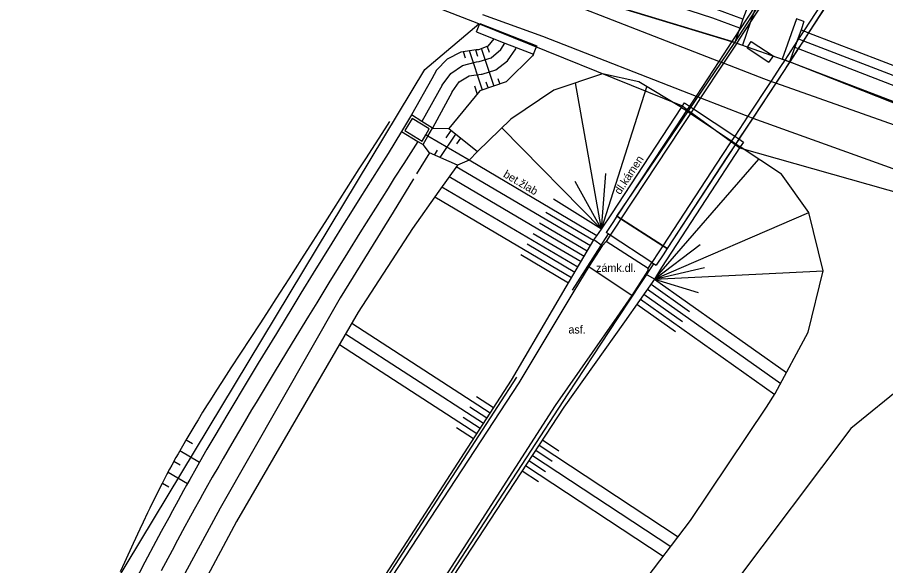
# Model space of a CAD drawing. Extents: x -540150 to -533593, y -1185082 to -1180066.
# Drawn here: x -536143.4 to -536072.9, y -1182176.7 to -1182132.3 of the extents above; entities that cross this region are included whole.
import ezdxf

# ---------------------------------------------------------------- set-up
doc = ezdxf.new("R2010")
doc.units = 0
for name, color, linetype in [('KN_HRAN_PARCEL', 7, 'Continuous'), ('KN_VKP_HRAN_', 7, 'Continuous'), ('Vrstva 10', 7, 'Continuous'), ('Vrstva 11', 7, 'Continuous'), ('Vrstva 14', 7, 'Continuous'), ('Vrstva 15', 7, 'Continuous'), ('Vrstva 40', 7, 'Continuous'), ('Vrstva 9', 7, 'Continuous')]:
    doc.layers.add(name, color=color, linetype=linetype)

msp = doc.modelspace()

# ---------------------------------------------------------------- linework, layer by layer
at = {"layer": 'KN_HRAN_PARCEL'}
for p, q in [((-536105.96, -1182132.801), (-536147.606, -1182116.574)), ((-536099.99, -1182129.811), (-536085.18, -1182134.301)), ((-536110.36, -1182136.491), (-536105.96, -1182132.801)), ((-536089.49, -1182139.461), (-536105.96, -1182132.801)), ((-536085.18, -1182134.301), (-536080.72, -1182135.881)), ((-536080.72, -1182135.881), (-536055.32, -1182145.601)), ((-536147.14, -1182197.441), (-536110.36, -1182136.491)), ((-536088.95, -1182139.851), (-536089.49, -1182139.461)), ((-536085.14, -1182142.601), (-536088.95, -1182139.851)), ((-536084.77, -1182142.871), (-536085.14, -1182142.601)), ((-536063.78, -1182148.841), (-536084.77, -1182142.871)), ((-536057.68, -1182150.961), (-536075.77, -1182165.611)), ((-536075.77, -1182165.611), (-536091.46, -1182186.491))]:
    msp.add_line(p, q, dxfattribs=at)
at = {"layer": 'KN_VKP_HRAN_'}
for p, q in [((-536085.18, -1182134.301), (-536080.81, -1182127.491)), ((-536076.38, -1182129.151), (-536080.72, -1182135.881)), ((-536088.95, -1182139.851), (-536085.18, -1182134.301)), ((-536080.72, -1182135.881), (-536085.14, -1182142.601)), ((-536094.76, -1182148.401), (-536088.95, -1182139.851)), ((-536085.14, -1182142.601), (-536090.68, -1182151.021)), ((-536090.68, -1182151.021), (-536094.76, -1182148.401))]:
    msp.add_line(p, q, dxfattribs=at)
at = {"layer": 'Vrstva 10'}
for p, q in [((-536084.185, -1182134.739), (-536083.85, -1182134.227)), ((-536083.85, -1182134.227), (-536082.07, -1182135.39)), ((-536084.185, -1182134.739), (-536082.405, -1182135.902)), ((-536082.07, -1182135.39), (-536082.405, -1182135.902)), ((-536089.502, -1182139.571), (-536089.267, -1182139.203)), ((-536111.438, -1182140.185), (-536112.241, -1182141.522)), ((-536095.177, -1182148.209), (-536089.502, -1182139.571)), ((-536088.778, -1182140.057), (-536089.588, -1182141.289)), ((-536089.502, -1182139.571), (-536089.104, -1182139.838)), ((-536088.536, -1182139.688), (-536088.778, -1182140.057)), ((-536111.372, -1182140.462), (-536111.967, -1182141.454)), ((-536109.997, -1182141.316), (-536111.372, -1182140.462)), ((-536111.967, -1182141.454), (-536110.561, -1182142.31)), ((-536085.445, -1182142.295), (-536086.225, -1182143.478)), ((-536085.19, -1182141.909), (-536085.445, -1182142.295)), ((-536084.845, -1182142.138), (-536085.101, -1182142.526)), ((-536084.733, -1182142.773), (-536090.322, -1182151.306)), ((-536085.101, -1182142.526), (-536085.879, -1182143.705)), ((-536084.476, -1182142.383), (-536084.733, -1182142.773)), ((-536096.009, -1182149.443), (-536095.177, -1182148.209)), ((-536094.753, -1182148.402), (-536094.422, -1182148.614)), ((-536094.422, -1182148.614), (-536091.015, -1182150.803)), ((-536095.081, -1182148.9), (-536095.626, -1182149.72)), ((-536094.754, -1182149.117), (-536095.301, -1182149.941)), ((-536095.301, -1182149.941), (-536095.626, -1182149.72)), ((-536095.301, -1182149.941), (-536095.621, -1182150.456)), ((-536091.918, -1182152.148), (-536095.301, -1182149.941)), ((-536095.944, -1182150.796), (-536096.617, -1182150.314)), ((-536095.621, -1182150.456), (-536095.944, -1182150.796)), ((-536092.225, -1182152.634), (-536095.621, -1182150.456)), ((-536095.944, -1182150.796), (-536097.045, -1182152.491)), ((-536091.341, -1182151.301), (-536091.918, -1182152.148)), ((-536090.322, -1182151.306), (-536091.137, -1182152.571)), ((-536091.015, -1182150.803), (-536090.667, -1182151.027)), ((-536092.225, -1182152.634), (-536091.918, -1182152.148)), ((-536091.918, -1182152.148), (-536091.569, -1182152.37)), ((-536090.999, -1182151.534), (-536091.569, -1182152.37)), ((-536097.045, -1182152.491), (-536098.251, -1182154.495)), ((-536097.045, -1182152.491), (-536093.509, -1182154.826)), ((-536092.414, -1182153.106), (-536092.224, -1182152.81)), ((-536092.224, -1182152.81), (-536092.225, -1182152.634)), ((-536091.137, -1182152.571), (-536091.697, -1182153.51)), ((-536093.509, -1182154.826), (-536092.414, -1182153.106)), ((-536091.697, -1182153.51), (-536092.414, -1182153.106)), ((-536098.251, -1182154.495), (-536102.726, -1182161.93)), ((-536094.746, -1182156.6), (-536093.509, -1182154.826)), ((-536099.729, -1182163.751), (-536094.746, -1182156.6)), ((-536102.726, -1182161.93), (-536113.754, -1182178.742)), ((-536110.426, -1182180.322), (-536099.729, -1182163.751))]:
    msp.add_line(p, q, dxfattribs=at)
for points in [[(-536076.955, -1182121.293), (-536080.177, -1182126.219), (-536080.475, -1182126.675), (-536080.587, -1182126.847), (-536080.977, -1182127.442), (-536083.457, -1182131.234), (-536084.846, -1182133.358), (-536085.144, -1182133.813)], [(-536076.626, -1182121.508), (-536079.801, -1182126.362), (-536080.099, -1182126.818), (-536080.212, -1182126.99), (-536080.601, -1182127.585), (-536083.901, -1182132.63), (-536084.816, -1182134.029)], [(-536073.325, -1182123.763), (-536075.97, -1182127.825), (-536076.267, -1182128.281), (-536076.378, -1182128.451), (-536076.766, -1182129.047), (-536079.582, -1182133.372), (-536080, -1182134.014), (-536080.147, -1182134.24), (-536081.12, -1182135.734), (-536081.466, -1182136.266)], [(-536072.978, -1182123.989), (-536075.574, -1182127.976), (-536075.871, -1182128.432), (-536075.982, -1182128.603), (-536076.37, -1182129.198), (-536079.186, -1182133.524), (-536079.605, -1182134.167), (-536080.023, -1182134.809), (-536080.734, -1182135.873), (-536081.12, -1182136.494)], [(-536085.144, -1182133.813), (-536085.415, -1182134.226), (-536086.483, -1182135.85), (-536088.331, -1182138.661), (-536088.863, -1182139.471)], [(-536084.816, -1182134.029), (-536085.028, -1182134.351), (-536086.109, -1182135.996), (-536087.957, -1182138.807), (-536088.536, -1182139.688)], [(-536081.466, -1182136.266), (-536082.256, -1182137.463), (-536084.125, -1182140.296), (-536085.19, -1182141.909)], [(-536081.12, -1182136.494), (-536081.854, -1182137.606), (-536083.724, -1182140.44), (-536084.845, -1182142.138)], [(-536088.863, -1182139.471), (-536089.104, -1182139.838), (-536089.916, -1182141.073)], [(-536089.267, -1182139.203), (-536088.863, -1182139.471), (-536088.536, -1182139.688), (-536085.19, -1182141.909), (-536084.845, -1182142.138), (-536084.476, -1182142.383)], [(-536109.728, -1182141.247), (-536110.583, -1182140.716), (-536111.438, -1182140.185)], [(-536089.104, -1182139.838), (-536088.778, -1182140.057), (-536085.445, -1182142.295), (-536085.101, -1182142.526), (-536084.733, -1182142.773)], [(-536112.241, -1182141.522), (-536113.324, -1182143.308), (-536114.093, -1182144.517), (-536114.604, -1182145.324), (-536115.623, -1182146.94), (-536116.385, -1182148.153), (-536116.891, -1182148.963), (-536117.901, -1182150.585), (-536119.409, -1182153.022), (-536120.411, -1182154.649), (-536121.078, -1182155.734), (-536122.408, -1182157.907), (-536123.881, -1182160.323), (-536124.614, -1182161.533), (-536125.344, -1182162.745), (-536125.708, -1182163.351), (-536126.432, -1182164.567), (-536126.792, -1182165.176), (-536127.33, -1182166.09), (-536128.041, -1182167.313), (-536128.395, -1182167.926), (-536128.921, -1182168.847), (-536129.444, -1182169.77), (-536129.704, -1182170.233), (-536129.934, -1182170.646), (-536130.392, -1182171.474), (-536130.847, -1182172.304), (-536131.149, -1182172.858), (-536131.748, -1182173.968), (-536132.195, -1182174.802), (-536133.082, -1182176.472), (-536133.962, -1182178.146)], [(-536112.241, -1182141.522), (-536110.915, -1182142.329), (-536110.489, -1182142.588)], [(-536110.561, -1182142.31), (-536110.277, -1182141.809), (-536109.997, -1182141.316)], [(-536110.489, -1182142.588), (-536110.104, -1182141.909), (-536109.728, -1182141.247)], [(-536089.916, -1182141.073), (-536094.753, -1182148.402), (-536095.081, -1182148.9)], [(-536089.588, -1182141.289), (-536094.422, -1182148.614), (-536094.754, -1182149.117)], [(-536110.915, -1182142.329), (-536112.06, -1182144.116), (-536112.828, -1182145.323), (-536113.338, -1182146.128), (-536114.355, -1182147.74), (-536115.115, -1182148.952), (-536115.62, -1182149.76), (-536116.627, -1182151.378), (-536118.132, -1182153.809), (-536119.132, -1182155.432), (-536119.797, -1182156.515), (-536121.124, -1182158.683), (-536122.592, -1182161.091), (-536123.323, -1182162.297), (-536124.05, -1182163.505), (-536124.413, -1182164.11), (-536125.134, -1182165.321), (-536125.493, -1182165.927), (-536126.029, -1182166.839), (-536126.738, -1182168.057), (-536127.09, -1182168.667), (-536127.615, -1182169.585), (-536128.136, -1182170.504), (-536128.394, -1182170.965), (-536128.624, -1182171.377), (-536129.08, -1182172.201), (-536129.533, -1182173.028), (-536129.834, -1182173.579), (-536130.431, -1182174.685), (-536130.876, -1182175.517), (-536131.76, -1182177.183)], [(-536086.225, -1182143.478), (-536091.015, -1182150.803), (-536091.341, -1182151.301)], [(-536085.879, -1182143.705), (-536090.667, -1182151.027), (-536090.999, -1182151.534)], [(-536096.617, -1182150.314), (-536096.388, -1182149.986), (-536096.009, -1182149.443)]]:
    msp.add_lwpolyline(points, dxfattribs=at)
at = {"layer": 'Vrstva 11'}
for p, q in [((-536086.483, -1182135.85), (-536100.198, -1182130.513)), ((-536105.666, -1182132.035), (-536100.804, -1182133.794)), ((-536080.176, -1182132.398), (-536081.346, -1182135.653)), ((-536079.564, -1182132.618), (-536080.176, -1182132.398)), ((-536106.167, -1182133.451), (-536105.897, -1182132.762)), ((-536105.897, -1182132.762), (-536101.264, -1182134.58)), ((-536083.901, -1182132.63), (-536084.565, -1182134.514)), ((-536100.804, -1182133.794), (-536088.331, -1182138.661)), ((-536084.846, -1182133.358), (-536085.178, -1182134.298)), ((-536079.804, -1182133.286), (-536079.582, -1182133.372)), ((-536079.582, -1182133.372), (-536079.186, -1182133.524)), ((-536079.186, -1182133.524), (-536057.523, -1182141.883)), ((-536085.178, -1182134.298), (-536085.028, -1182134.351)), ((-536085.028, -1182134.351), (-536084.565, -1182134.514)), ((-536101.534, -1182135.269), (-536101.264, -1182134.58)), ((-536080.312, -1182134.698), (-536080.023, -1182134.809)), ((-536080.023, -1182134.809), (-536058.061, -1182143.283)), ((-536086.109, -1182135.996), (-536086.483, -1182135.85)), ((-536081.12, -1182135.734), (-536081.346, -1182135.653)), ((-536080.734, -1182135.873), (-536081.12, -1182135.734)), ((-536083.183, -1182137.135), (-536086.109, -1182135.996)), ((-536109.781, -1182137.247), (-536111.438, -1182140.185)), ((-536082.256, -1182137.463), (-536083.183, -1182137.135)), ((-536081.854, -1182137.606), (-536082.256, -1182137.463)), ((-536064.136, -1182143.888), (-536081.854, -1182137.606)), ((-536108.119, -1182138.304), (-536109.728, -1182141.247)), ((-536088.331, -1182138.661), (-536087.957, -1182138.807)), ((-536087.957, -1182138.807), (-536084.345, -1182140.216)), ((-536084.345, -1182140.216), (-536084.125, -1182140.296)), ((-536084.125, -1182140.296), (-536083.724, -1182140.44)), ((-536083.724, -1182140.44), (-536065.287, -1182147.085))]:
    msp.add_line(p, q, dxfattribs=at)
for points in [[(-536084.768, -1182133.136), (-536086.966, -1182132.323), (-536098.009, -1182128.736)], [(-536084.027, -1182131.033), (-536084.27, -1182131.722), (-536084.519, -1182132.429), (-536084.768, -1182133.136), (-536084.846, -1182133.358)], [(-536083.457, -1182131.234), (-536083.414, -1182131.249), (-536083.901, -1182132.63)], [(-536079.564, -1182132.618), (-536079.804, -1182133.286), (-536080.147, -1182134.24)], [(-536106.167, -1182133.451), (-536104.737, -1182134.012), (-536103.858, -1182134.357), (-536102.929, -1182134.722), (-536101.534, -1182135.269)], [(-536104.737, -1182134.012), (-536105.245, -1182134.615), (-536105.981, -1182134.896), (-536106.189, -1182134.906)], [(-536080.147, -1182134.24), (-536080.312, -1182134.698), (-536080.734, -1182135.873)], [(-536106.189, -1182134.906), (-536107.42, -1182135.101), (-536108.527, -1182135.673), (-536109.397, -1182136.565), (-536109.781, -1182137.247)], [(-536105.704, -1182136.878), (-536104.575, -1182136.517), (-536103.628, -1182135.803), (-536102.97, -1182134.817), (-536102.929, -1182134.722)], [(-536108.119, -1182138.304), (-536107.567, -1182137.51), (-536106.744, -1182137.004), (-536105.786, -1182136.871), (-536105.704, -1182136.878)]]:
    msp.add_lwpolyline(points, dxfattribs=at)
at = {"layer": 'Vrstva 14'}
for p, q in [((-536085.415, -1182134.226), (-536099.981, -1182129.807)), ((-536085.178, -1182134.298), (-536085.415, -1182134.226)), ((-536080, -1182134.014), (-536079.605, -1182134.167)), ((-536079.605, -1182134.167), (-536057.792, -1182142.583)), ((-536058.621, -1182144.656), (-536080.734, -1182135.873)), ((-536095.923, -1182136.839), (-536099.873, -1182138.185)), ((-536092.977, -1182137.499), (-536095.923, -1182136.839)), ((-536108.942, -1182137.778), (-536110.583, -1182140.716)), ((-536103.757, -1182137.513), (-536105.879, -1182138.226)), ((-536089.502, -1182139.571), (-536092.977, -1182137.499)), ((-536105.879, -1182138.226), (-536108.413, -1182141.285)), ((-536099.873, -1182138.185), (-536103.375, -1182140.539)), ((-536103.375, -1182140.539), (-536106.074, -1182143.154)), ((-536109.728, -1182141.247), (-536108.413, -1182141.285)), ((-536108.413, -1182141.285), (-536106.074, -1182143.154)), ((-536110.104, -1182141.909), (-536110.277, -1182141.809)), ((-536106.749, -1182143.865), (-536110.104, -1182141.909)), ((-536109.978, -1182143.273), (-536110.489, -1182142.588)), ((-536081.398, -1182144.993), (-536084.733, -1182142.773)), ((-536109.978, -1182143.273), (-536111.017, -1182144.96)), ((-536107.71, -1182144.258), (-536109.978, -1182143.273)), ((-536106.074, -1182143.154), (-536106.749, -1182143.865)), ((-536107.71, -1182144.258), (-536109.2, -1182146.37)), ((-536106.749, -1182143.865), (-536107.71, -1182144.258)), ((-536096.388, -1182149.986), (-536106.749, -1182143.865)), ((-536079.168, -1182148.091), (-536081.398, -1182144.993)), ((-536111.262, -1182145.358), (-536112.928, -1182148.063)), ((-536109.2, -1182146.37), (-536111.342, -1182149.406)), ((-536112.928, -1182148.063), (-536117.231, -1182155.023)), ((-536078.011, -1182152.838), (-536079.168, -1182148.091)), ((-536111.342, -1182149.406), (-536115.751, -1182156.196)), ((-536098.861, -1182154.129), (-536096.617, -1182150.314)), ((-536079.212, -1182157.82), (-536078.011, -1182152.838)), ((-536091.697, -1182153.51), (-536094.142, -1182156.963)), ((-536103.323, -1182161.714), (-536098.861, -1182154.129)), ((-536117.231, -1182155.023), (-536126.961, -1182172.076)), ((-536115.751, -1182156.196), (-536125.643, -1182173.159)), ((-536094.142, -1182156.963), (-536099.051, -1182163.896)), ((-536081.895, -1182162.798), (-536079.212, -1182157.82)), ((-536114.205, -1182178.501), (-536103.323, -1182161.714)), ((-536082.62, -1182163.883), (-536081.895, -1182162.798)), ((-536099.051, -1182163.896), (-536109.924, -1182180.434)), ((-536088.766, -1182173.087), (-536082.62, -1182163.883)), ((-536126.961, -1182172.076), (-536136.252, -1182189.164)), ((-536125.643, -1182173.159), (-536134.704, -1182190.142)), ((-536101.683, -1182189.982), (-536088.766, -1182173.087))]:
    msp.add_line(p, q, dxfattribs=at)
for points in [[(-536084.519, -1182132.429), (-536086.72, -1182131.614), (-536097.681, -1182128.054)], [(-536105.927, -1182135.86), (-536104.958, -1182135.544), (-536104.182, -1182134.883), (-536103.858, -1182134.357)], [(-536101.534, -1182135.269), (-536101.598, -1182135.395), (-536103.757, -1182137.513)], [(-536108.942, -1182137.778), (-536108.251, -1182136.832), (-536107.284, -1182136.172), (-536106.152, -1182135.872), (-536105.927, -1182135.86)], [(-536113.211, -1182140.713), (-536113.607, -1182141.317), (-536114.395, -1182142.528), (-536115.18, -1182143.742), (-536115.701, -1182144.552), (-536116.739, -1182146.174), (-536118.291, -1182148.61), (-536120.36, -1182151.861), (-536121.397, -1182153.484), (-536122.439, -1182155.106), (-536122.963, -1182155.916), (-536123.751, -1182157.129), (-536126.094, -1182160.708), (-536126.869, -1182161.904), (-536127.254, -1182162.503), (-536127.763, -1182163.305), (-536128.016, -1182163.707), (-536128.393, -1182164.311), (-536128.765, -1182164.918), (-536128.95, -1182165.222), (-536129.277, -1182165.763), (-536129.438, -1182166.035), (-536129.679, -1182166.443), (-536130.036, -1182167.058), (-536130.388, -1182167.676), (-536130.562, -1182167.986), (-536130.904, -1182168.609), (-536131.073, -1182168.921), (-536131.324, -1182169.392), (-536131.544, -1182169.813), (-536131.689, -1182170.094), (-536131.975, -1182170.659), (-536132.117, -1182170.943), (-536132.397, -1182171.511), (-536132.674, -1182172.081), (-536132.857, -1182172.462), (-536133.22, -1182173.226), (-536133.49, -1182173.801), (-536134.025, -1182174.951), (-536134.739, -1182176.486), (-536135.098, -1182177.252)]]:
    msp.add_lwpolyline(points, dxfattribs=at)
at = {"layer": 'Vrstva 15'}
for p, q in [((-536107.25, -1182135.049), (-536107.083, -1182135.553)), ((-536106.758, -1182134.946), (-536105.691, -1182138.163)), ((-536106.247, -1182134.904), (-536106.076, -1182135.416)), ((-536105.736, -1182134.849), (-536104.742, -1182137.844)), ((-536105.279, -1182134.638), (-536105.124, -1182135.104)), ((-536104.418, -1182137.234), (-536104.268, -1182137.685)), ((-536106.33, -1182137.821), (-536106.105, -1182138.499)), ((-536105.386, -1182137.491), (-536105.216, -1182138.003)), ((-536096.009, -1182149.443), (-536098.125, -1182137.589)), ((-536096.009, -1182149.443), (-536092.311, -1182137.896)), ((-536108.626, -1182142.041), (-536108.22, -1182141.439)), ((-536096.009, -1182149.443), (-536104.1, -1182141.241)), ((-536109.109, -1182143.651), (-536107.828, -1182141.752)), ((-536107.755, -1182142.538), (-536107.436, -1182142.066)), ((-536109.575, -1182143.448), (-536109.311, -1182143.057)), ((-536096.908, -1182150.808), (-536107.808, -1182144.396)), ((-536091.691, -1182153.501), (-536083.221, -1182143.78)), ((-536096.009, -1182149.443), (-536095.646, -1182144.949)), ((-536097.415, -1182151.67), (-536108.386, -1182145.216)), ((-536096.009, -1182149.443), (-536098.142, -1182145.594)), ((-536097.922, -1182152.532), (-536108.965, -1182146.036)), ((-536098.429, -1182153.394), (-536109.543, -1182146.856)), ((-536096.009, -1182149.443), (-536099.907, -1182147.013)), ((-536096.654, -1182150.377), (-536100.531, -1182148.097)), ((-536091.691, -1182153.501), (-536079.168, -1182148.091)), ((-536097.161, -1182151.239), (-536101.038, -1182148.959)), ((-536097.668, -1182152.101), (-536101.545, -1182149.82)), ((-536098.175, -1182152.963), (-536102.052, -1182150.682)), ((-536091.691, -1182153.501), (-536087.986, -1182150.71)), ((-536098.682, -1182153.825), (-536102.559, -1182151.544)), ((-536091.691, -1182153.501), (-536087.642, -1182152.558)), ((-536091.691, -1182153.501), (-536078.011, -1182152.838)), ((-536091.691, -1182153.501), (-536080.974, -1182161.089)), ((-536091.691, -1182153.501), (-536088.158, -1182154.578)), ((-536091.98, -1182153.909), (-536088.847, -1182156.127)), ((-536092.558, -1182154.725), (-536089.425, -1182156.944)), ((-536092.269, -1182154.317), (-536081.452, -1182161.976)), ((-536093.136, -1182155.541), (-536090.003, -1182157.76)), ((-536092.847, -1182155.133), (-536081.936, -1182162.859)), ((-536105.049, -1182164.377), (-536116.277, -1182157.099)), ((-536105.593, -1182165.216), (-536116.782, -1182157.963)), ((-536106.137, -1182166.055), (-536117.286, -1182158.828)), ((-536104.777, -1182163.957), (-536106.155, -1182163.064)), ((-536105.321, -1182164.796), (-536106.699, -1182163.903)), ((-536105.865, -1182165.635), (-536107.243, -1182164.742)), ((-536106.409, -1182166.474), (-536107.787, -1182165.581)), ((-536129.736, -1182166.541), (-536129.223, -1182166.841)), ((-536101.071, -1182166.968), (-536089.769, -1182174.399)), ((-536100.796, -1182166.55), (-536099.461, -1182167.428)), ((-536130.241, -1182167.404), (-536128.634, -1182168.343)), ((-536101.345, -1182167.386), (-536100.01, -1182168.264)), ((-536130.724, -1182168.28), (-536130.211, -1182168.58)), ((-536101.895, -1182168.221), (-536100.56, -1182169.099)), ((-536101.62, -1182167.803), (-536090.378, -1182175.195)), ((-536102.444, -1182169.057), (-536101.109, -1182169.935)), ((-536102.169, -1182168.639), (-536090.987, -1182175.991)), ((-536131.201, -1182169.16), (-536129.62, -1182170.084)), ((-536131.664, -1182170.046), (-536131.15, -1182170.347))]:
    msp.add_line(p, q, dxfattribs=at)
at = {"layer": 'Vrstva 9'}
for p, q in [((-536095.464, -1182149.831), (-536098.395, -1182154.409)), ((-536094.651, -1182156.657), (-536091.744, -1182152.259)), ((-536098.718, -1182162.811), (-536094.651, -1182156.657)), ((-536102.908, -1182161.457), (-536113.717, -1182178.129)), ((-536109.45, -1182179.29), (-536098.718, -1182162.811))]:
    msp.add_line(p, q, dxfattribs=at)

# ---------------------------------------------------------------- texts
at = {"layer": 'Vrstva 40'}
for s, rotation, p in [('dl.kámen', 56.69586, (-536094.485, -1182146.701)), ('bet.žlab', 329.42958, (-536104.035, -1182145.178))]:
    msp.add_text(s, height=0.65, rotation=rotation, dxfattribs=at).set_placement(p)
for s, p in [('zámk.dl.', (-536096.442, -1182152.92)), ('asf.', (-536098.69, -1182157.918))]:
    msp.add_text(s, height=0.65, dxfattribs=at).set_placement(p)

doc.saveas('drawing.dxf')
